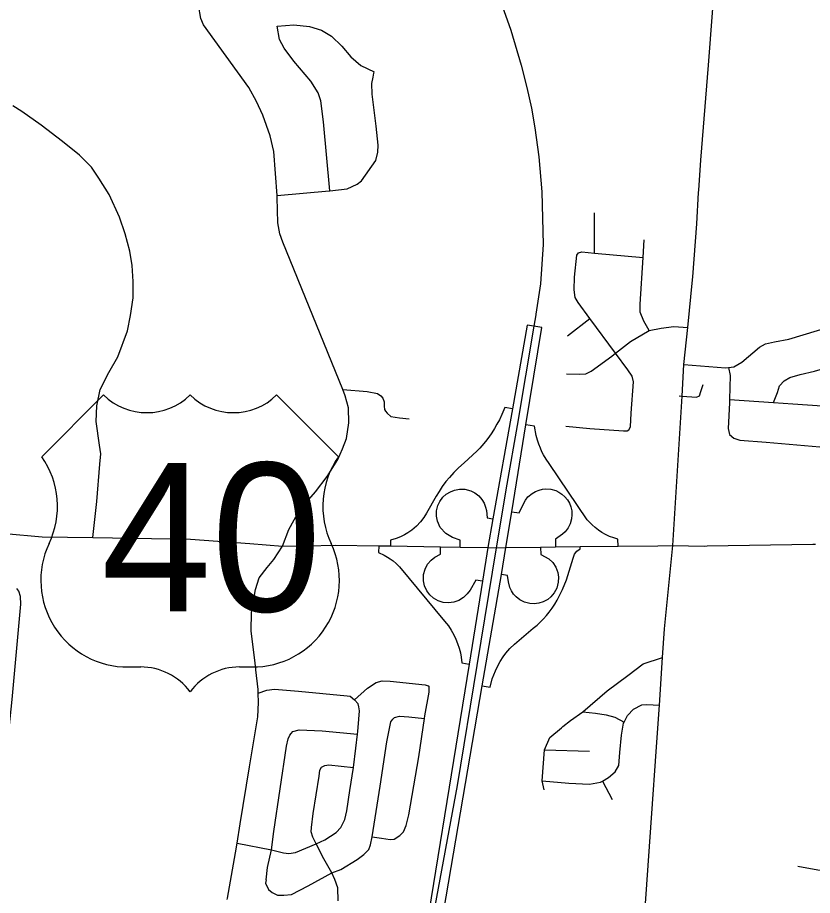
# Model space of a CAD drawing. Extents: x 1755200 to 1902939, y 644115 to 788070.
# Drawn here: x 1867463 to 1874924, y 708847 to 717084 of the extents above; entities that cross this region are included whole.
import ezdxf

# ---------------------------------------------------------------- set-up
doc = ezdxf.new("R2010")
doc.units = 0
for name, color, linetype in [('GM_X_City_Street', 7, 'Continuous'), ('GM_X_County_Road', 7, 'Continuous'), ('GM_X_Interchange_Ramps', 7, 'Continuous'), ('GM_X_Interstate_Route', 7, 'Continuous'), ('GM_X_US_Route', 7, 'Continuous'), ('GM_X_US_Shield', 7, 'Continuous')]:
    doc.layers.add(name, color=color, linetype=linetype)

msp = doc.modelspace()

# ---------------------------------------------------------------- linework, layer by layer
at = {"layer": 'GM_X_City_Street'}
for points in [[(1873855.4, 715441.4), (1873856.6, 715465.3), (1873877.5, 715746), (1873947.1, 716636), (1874027.6, 717663.8), (1874052.7, 718012.5), (1874079.3, 718364.1), (1874101.5, 718723.3), (1874152.1, 719440.4), (1874175.5, 719788.6), (1874176.7, 719804.8)], [(1869951.3, 712125.6), (1870008.5, 712279.2), (1870109.4, 712461.1), (1870258.4, 712634.9), (1870369.2, 712778.7), (1870470.1, 712938.7), (1870512.6, 713038.7), (1870549.1, 713132.8), (1870571.9, 713281.1), (1870568.6, 713421.5), (1870539.1, 713535.9), (1870515, 713595.4), (1869953.8, 714976.6), (1869926.2, 715054.9), (1869906.7, 715157.2), (1869899.9, 715395.9), (1869898.6, 715413.4), (1869868, 715827.2), (1869834.7, 715975.7), (1869765.6, 716168.5), (1869706.2, 716295.2), (1869632.8, 716427.9), (1869209.4, 717017.4), (1869183.7, 717075.7), (1869162.3, 717200.1)], [(1869899.2, 717003.6), (1870055.2, 717014.4), (1870202.6, 717001.4), (1870315.6, 716965), (1870408.4, 716911), (1870506.3, 716814.8), (1870590.1, 716715), (1870686.3, 716634.9), (1870808.9, 716576.3)], [(1870393.4, 715457.3), (1870334.3, 716107.1), (1870310.3, 716301.9), (1870283.9, 716378.6), (1870216.3, 716488.2), (1870056.4, 716675.8), (1869965, 716795.8), (1869922.7, 716878.8), (1869899.2, 717003.6)], [(1870692.5, 715550.7), (1870826.1, 715744.4), (1870845.6, 715820.1), (1870848.9, 715886.2), (1870828.5, 716064.9), (1870790.6, 716364.2), (1870788.7, 716466.4), (1870799.9, 716526.4), (1870806.6, 716562.3), (1870808.9, 716576.3)], [(1868171, 712204.9), (1868208.5, 712542.3), (1868235.5, 712894.5), (1868243.4, 712990.6), (1868231.1, 713073), (1868201.5, 713294.1), (1868206.5, 713442.3), (1868239.5, 713594), (1868318.6, 713752.8), (1868403.5, 713901.4), (1868494.3, 714144.1), (1868523.1, 714287.9), (1868548.5, 714455.7), (1868547.5, 714606.1), (1868538.5, 714756.6), (1868517.3, 714893.3), (1868472.6, 715054.6), (1868419.8, 715212), (1868322.1, 715422.5), (1868227.3, 715576.7), (1868157.4, 715680.4), (1868045.8, 715792.9), (1867884.6, 715922.4), (1867683.8, 716074.8), (1867504.6, 716202.7), (1867417.8, 716256.6)], [(1869898.6, 715413.4), (1870389.2, 715456.8), (1870393.4, 715457.3), (1870557.2, 715477.4), (1870651.9, 715521.5), (1870692.5, 715550.7)], [(1872877.3, 714874.4), (1872877.1, 715250.7)], [(1873390.9, 714146.3), (1873342.8, 714235), (1873308.3, 714319.1), (1873306.8, 714394.3), (1873333.8, 714832.6), (1873344.1, 714998.3)], [(1873200.4, 713216.8), (1873216.6, 713242.7), (1873223.9, 713372.9), (1873244.9, 713665.3), (1873231.5, 713719.6), (1873192.1, 713778.1), (1873076.9, 713934), (1872835.1, 714261.3), (1872724.9, 714410.4), (1872697.4, 714456.8), (1872686.1, 714529.1), (1872691.4, 714647.3), (1872711.5, 714855.6), (1872727.7, 714877.4)], [(1872727.7, 714877.4), (1872759.7, 714885.1), (1872877.3, 714874.4), (1873333.8, 714832.6)], [(1873614.2, 712129.6), (1873700.3, 713532.9), (1873718.4, 713828.1), (1873753, 714174.9), (1873798.1, 714623.7), (1873800.4, 714652.7)], [(1872623.8, 714098.7), (1872835.1, 714261.3)], [(1873718.4, 713828.1), (1874109.6, 713798.7), (1874135.2, 713801.8), (1874185.6, 713807.9), (1874260, 713849.3), (1874427.3, 713991.8), (1874483.6, 714021.3), (1874567.7, 714042.5), (1874703.9, 714065.1), (1875106.8, 714189.3), (1875210, 714229.1), (1875243.3, 714241.9), (1875415.3, 714264.2), (1875523.3, 714263.1), (1875719, 714253)], [(1872616.2, 713742), (1872736, 713736.8), (1872796.1, 713742.2), (1872848.3, 713767.7), (1873041.5, 713906), (1873076.9, 713934), (1873216.8, 714044.5), (1873390.9, 714146.3), (1873505.1, 714170.4), (1873622.3, 714183.9), (1873753, 714174.9)], [(1874559.8, 713471.6), (1874594.9, 713567.1), (1874615.4, 713627.1), (1874659.9, 713676.7), (1874712.2, 713706.2), (1874808.4, 713735.3), (1874942.6, 713766), (1875406.1, 713900.5)], [(1874135.2, 713801.8), (1874150.8, 713726.1), (1874145, 713499.6), (1874144.2, 713467.6), (1874133.8, 713227.1), (1874145.2, 713172.9), (1874184.8, 713138.4), (1874242.5, 713117.8), (1874490.2, 713101.2), (1875354.7, 713024), (1875886.1, 712983.3), (1876111.6, 712966), (1876131.6, 712969.8), (1876145.7, 712981.7)], [(1873673.7, 713534.9), (1873700.3, 713532.9), (1873835, 713522.9), (1873863.1, 713534.6), (1873877.5, 713576.6), (1873898.2, 713640.5)], [(1870515, 713595.4), (1870743.9, 713575), (1870841.7, 713556), (1870873.4, 713533.6), (1870891.2, 713511.3), (1870904.8, 713477.1), (1870904.4, 713437), (1870908.1, 713406.9), (1870917.9, 713390.8), (1870931.7, 713370.6), (1870965.4, 713340.2), (1871047.2, 713327.3), (1871139, 713320.4)], [(1874145, 713499.6), (1874559.8, 713471.6), (1874741.7, 713459.4), (1875380.7, 713416.6), (1875584.4, 713400.5), (1875650.5, 713413.8), (1875699.8, 713442.1)], [(1872609.1, 713249), (1872834.8, 713228.6), (1873150.3, 713205.3), (1873186.2, 713204.9), (1873200.4, 713216.8)], [(1869699.1, 710964.1), (1869698.6, 710968.8), (1869692, 711025.3), (1869655.4, 711328.3), (1869658.3, 711502.8), (1869695.4, 711717.2), (1869730, 711827.3), (1869804.5, 711923.2), (1869869, 711999.1), (1869951.3, 712125.6)], [(1873835.7, 707682.1), (1873837.7, 707802.8), (1873831.6, 707883.3), (1873811.5, 707949.7), (1873779.3, 708018.1), (1873674.7, 708185.1), (1873594.1, 708412.8), (1873566.3, 708455), (1873526.4, 708495.3), (1873390.8, 708604.3), (1873371, 708636.5), (1873357.2, 708678.7), (1873357.7, 708771), (1873407.2, 709482.7), (1873467.5, 710328.8), (1873487.5, 710631.9), (1873516.9, 711079.4), (1873534.6, 711349.3), (1873614.2, 712129.6)], [(1867229.9, 709771.5), (1867299.3, 709846.3), (1867326.5, 709907.9), (1867344.3, 709993.7), (1867356.8, 710121.8), (1867385.4, 710412.9), (1867412, 710684.2), (1867493.9, 711578.5), (1867491.3, 711650.7), (1867476.4, 711703.1), (1867454.9, 711727.6)], [(1872580.5, 710431.2), (1872581, 710431.7), (1872652, 710488.4), (1872769.7, 710571.1), (1872998.2, 710767.1), (1873192.4, 710910.7), (1873336, 711020.5), (1873516.9, 711079.4)], [(1869431.6, 708808.3), (1869433.9, 708820.9), (1869509, 709245.3), (1869523.4, 709336.1), (1869552.3, 709517.8), (1869639.1, 710052.9), (1869717.5, 710521.8), (1869724.1, 710656.2), (1869721.7, 710745.6), (1869720.7, 710778.5), (1869699.1, 710964.1)], [(1870624.7, 710682.9), (1870746.6, 710792.6), (1870829.5, 710845), (1870885.7, 710861.9), (1870961.5, 710856.4), (1871290.1, 710821.6), (1871317.9, 710813), (1871327.6, 710800.8)], [(1869721.7, 710745.6), (1869802.1, 710771.9), (1869874.1, 710782.4), (1870101.3, 710763.7), (1870557.5, 710720.3), (1870585.4, 710717.8), (1870624.7, 710682.9)], [(1870792.5, 709396.8), (1870880.1, 709385), (1870959.6, 709371.4), (1870999.6, 709374.6), (1871050.2, 709407.6), (1871084.8, 709445), (1871111.9, 709502.5), (1871135.9, 709602.3), (1871228.7, 710147.5), (1871282.7, 710507.2), (1871286.3, 710531.1), (1871326.7, 710754.7), (1871327.1, 710772.7), (1871327.6, 710800.8)], [(1870264.8, 709331.2), (1870348.8, 709367.8), (1870453.9, 709437.8), (1870498.8, 709485), (1870536.2, 709558.4), (1870553.8, 709640.2), (1870581.6, 709830), (1870617.3, 710048.2), (1870637.5, 710229.7), (1870653.6, 710361.3), (1870656.6, 710385.7), (1870666.9, 710501.7), (1870672.4, 710577.7), (1870667.2, 710615.9), (1870659.8, 710644.1), (1870624.7, 710682.9)], [(1872387.4, 709923.4), (1872638.9, 709900.8), (1872830.7, 709890.8), (1872934.8, 709909.7), (1872953.6, 709920.4), (1873011.2, 709953.1), (1873071.7, 710006.6), (1873106.3, 710066.4), (1873117.5, 710186.5), (1873131.2, 710350.8), (1873150.3, 710462.9), (1873156, 710474), (1873187, 710534.6), (1873245.5, 710594.2), (1873323.9, 710635.5), (1873369.9, 710639), (1873487.5, 710631.9)], [(1872769.7, 710571.1), (1872887.4, 710555.8), (1872989.2, 710542.7), (1873068.9, 710519.8), (1873156, 710474)], [(1870792.5, 709396.8), (1870867.9, 709872.3), (1870930.1, 710287.9), (1870956.9, 710427.6), (1870967.8, 710475.5), (1870984.3, 710501.2), (1871002.6, 710516.8), (1871046.7, 710527.9), (1871136.4, 710524.1), (1871282.7, 710507.2)], [(1872407.1, 709838.1), (1872387.4, 709923.4), (1872410.3, 710213.9), (1872457.8, 710328), (1872567.5, 710420.9), (1872580.5, 710431.2)], [(1869796.3, 708992.3), (1869810.6, 709108.3), (1869848, 709273.8), (1869869.3, 709445.8), (1869987.1, 710247), (1870004.5, 710316.8), (1870019.2, 710350.6), (1870031.5, 710366.4), (1870047.8, 710386)], [(1870047.8, 710386), (1870106, 710400.9), (1870323.4, 710392.4), (1870653.6, 710361.3)], [(1872410.3, 710213.9), (1872831.9, 710201.5)], [(1870473, 708795.6), (1870467.9, 708917.1), (1870442.7, 708997.8), (1870414.1, 709057.7), (1870338.6, 709189.7), (1870264.8, 709331.2), (1870233.6, 709392.8), (1870220.5, 709444.9), (1870221.3, 709482.7), (1870238.8, 709615), (1870294.3, 709967.4), (1870301.3, 710022.1), (1870315.2, 710049), (1870348.1, 710066.4), (1870383.7, 710071.6), (1870617.3, 710048.2)], [(1872953.6, 709920.4), (1873043, 709746.2)], [(1869523.4, 709336.1), (1869848, 709273.8), (1869959.1, 709245.5), (1870008.9, 709240.5), (1870072.9, 709249.2), (1870264.8, 709331.2)], [(1869796.3, 708992.3), (1869791.7, 708962.4), (1869818.4, 708903.7), (1869851.8, 708874.9), (1869903.2, 708849.8), (1869963.1, 708850.6), (1870033, 708855.2), (1870190.4, 708936.1), (1870414.1, 709057.7), (1870498.9, 709090.2), (1870650.5, 709185.3), (1870713.3, 709232.1), (1870760.1, 709277.3), (1870774.9, 709321), (1870792.5, 709396.8)], [(1874787.3, 709122.6), (1874974.8, 709086.6), (1875004.8, 709084.3), (1875104.8, 709093.3), (1875200.7, 709090.2), (1875301.7, 709076.7), (1875320.2, 709074.2)]]:
    msp.add_lwpolyline(points, dxfattribs=at)
at = {"layer": 'GM_X_County_Road'}
msp.add_lwpolyline([(1873800.4, 714652.7), (1873839.9, 715148.3), (1873855.4, 715441.4)], dxfattribs=at)
at = {"layer": 'GM_X_Interchange_Ramps'}
for points in [[(1872308.9, 714188.8), (1872246.8, 714198.6), (1872108, 713413.2), (1871925.5, 712381.1), (1871877.6, 712110.6), (1871826.5, 711795.3), (1871700.6, 711017.6), (1871197.7, 707920)], [(1871329.3, 707918.3), (1871825.1, 710813.3), (1872004.1, 711858.9), (1872047.2, 712110.6), (1872047.6, 712112.9), (1872102, 712446.2), (1872235, 713261.7), (1872384.3, 714177), (1872308.9, 714188.8)], [(1872108, 713413.2), (1872035.3, 713424.6), (1872008, 713358.5), (1871985.5, 713310.5), (1871963.2, 713267.7), (1871940.2, 713227.9), (1871914.8, 713187.7), (1871885.3, 713145.4), (1871855.2, 713106), (1871821.6, 713065.8), (1871802.4, 713044.5), (1871773.5, 713014.3), (1871656.3, 712906.3), (1871601.5, 712858.5), (1871557.1, 712814.7), (1871516.3, 712769.8), (1871483.8, 712730.1), (1871449.8, 712684.3), (1871419.2, 712638.2), (1871392.8, 712593.9), (1871303.1, 712435.2), (1871276.3, 712392.4), (1871244.8, 712351.6), (1871208.5, 712313.1), (1871164.1, 712275.2), (1871126.7, 712249.1), (1871093.7, 712229.9), (1871056.2, 712211.7), (1871015.3, 712195.9), (1870965.1, 712181), (1870963.7, 712126)], [(1873100.9, 712125.5), (1873099, 712189.6), (1873059.1, 712201.4), (1873019.4, 712216.3), (1872982, 712233.7), (1872948.4, 712252.6), (1872915.6, 712274.2), (1872884.8, 712297.9), (1872855.9, 712323.6), (1872832.1, 712347.9), (1872811.2, 712372.1), (1872453.9, 712899.3), (1872425.5, 712940.1), (1872401.3, 712980.4), (1872385.7, 713010.1), (1872370.4, 713043), (1872355.5, 713080.2), (1872342.5, 713118.9), (1872330.8, 713162.3), (1872313.8, 713249.3), (1872235, 713261.7)], [(1871616.8, 712115), (1871618.5, 712179.3), (1871546.1, 712206.1), (1871482.4, 712242.8), (1871428.3, 712300.3), (1871404.7, 712357.2), (1871395.5, 712406.8), (1871396.7, 712454.5), (1871409.3, 712505.9), (1871426, 712541.7), (1871456.4, 712583.3), (1871486.6, 712611.1), (1871525.4, 712635.4), (1871565.7, 712651), (1871612.6, 712659.4), (1871662.9, 712657.8), (1871717.9, 712643.2), (1871754.3, 712624.9), (1871792.2, 712595.8), (1871822, 712561.6), (1871842.9, 712526.3), (1871856.8, 712489.9), (1871863.7, 712457.8), (1871870.7, 712389.6), (1871925.5, 712381.1)], [(1872102, 712446.2), (1872171.4, 712435.4), (1872192.6, 712485.2), (1872230.5, 712556.8), (1872253.6, 712585.6), (1872292.6, 712619), (1872325.1, 712637.8), (1872359.5, 712651.1), (1872390.8, 712658.2), (1872422.8, 712661.1), (1872469.2, 712657.6), (1872514.2, 712645.1), (1872544.7, 712630.8), (1872571.4, 712613.5), (1872600.1, 712588.2), (1872625, 712557.9), (1872642.3, 712528.6), (1872656.8, 712492), (1872665, 712455.2), (1872667.3, 712419.4), (1872663.6, 712380), (1872650.7, 712334.3), (1872631.1, 712295.4), (1872603.4, 712259.1), (1872578.3, 712235.7), (1872511.7, 712189.8), (1872513.8, 712117.2)], [(1870853.6, 712127.8), (1870851.9, 712063.3), (1870904.9, 712039.4), (1870936.5, 712021.9), (1870960.7, 712006.4), (1870987.4, 711986.5), (1871016.6, 711961.1), (1871047.3, 711929.1), (1871471.7, 711419.4), (1871506.6, 711375), (1871533.5, 711334.7), (1871557.9, 711291.8), (1871577.5, 711251), (1871593.7, 711210.8), (1871608, 711167.1), (1871619.2, 711123.4), (1871626.8, 711083.6), (1871633.1, 711029), (1871700.6, 711017.6)], [(1871826.5, 711795.3), (1871765.3, 711804.4), (1871712.7, 711712.3), (1871682.5, 711676.2), (1871649.6, 711643.8), (1871604.7, 711615.3), (1871556.6, 711598.3), (1871507.2, 711592.2), (1871459.2, 711596.5), (1871409.6, 711612.2), (1871368.5, 711635.7), (1871332.6, 711667.6), (1871305.2, 711704.2), (1871283.8, 711750.5), (1871273.2, 711798.7), (1871274.5, 711859.4), (1871287.8, 711908.9), (1871311.5, 711954), (1871344.5, 711992.8), (1871379.8, 712020.2), (1871432.7, 712049.2), (1871434.5, 712118)], [(1871825.1, 710813.3), (1871898.7, 710800.9), (1871919.5, 710878), (1871932.6, 710916.8), (1871947.7, 710954.4), (1871967.3, 710995.8), (1871992.3, 711040.5), (1872021.3, 711084.7), (1872047.7, 711119.7), (1872084.9, 711162.4), (1872129, 711205.4), (1872150.8, 711224.1), (1872302.4, 711353.6), (1872338.9, 711383.8), (1872371.4, 711413.6), (1872400.3, 711442.8), (1872426.9, 711472.3), (1872453.8, 711505), (1872481.8, 711542.6), (1872506.2, 711579.2), (1872529.6, 711618.4), (1872579.6, 711717.5), (1872614.5, 711807.6), (1872677.2, 712012.7), (1872690.8, 712048.1), (1872712.4, 712075.8), (1872745.5, 712098.8), (1872744.9, 712120.5)], [(1872372.7, 712115.2), (1872374.8, 712045.1), (1872451.3, 712005.3), (1872485.9, 711970.5), (1872515, 711926.8), (1872533.8, 711877.4), (1872540.7, 711833.2), (1872539, 711787.2), (1872524.1, 711731), (1872501, 711687.2), (1872469.5, 711649.6), (1872439, 711624.6), (1872395.8, 711601.2), (1872355.9, 711588.6), (1872312.8, 711583.3), (1872270.5, 711585.8), (1872222.1, 711598.4), (1872176.9, 711621.3), (1872142.5, 711648.6), (1872119.3, 711674.3), (1872098.4, 711706.3), (1872085, 711735.5), (1872071.8, 711788), (1872063.3, 711850.2), (1872004.1, 711858.9)]]:
    msp.add_lwpolyline(points, dxfattribs=at)
at = {"layer": 'GM_X_Interstate_Route'}
for points in [[(1871943.5, 717376.7), (1871960.9, 717339), (1872094, 716965.3), (1872191.2, 716637.7), (1872242.4, 716427.8), (1872288.4, 716233.3), (1872319.1, 716049), (1872354.9, 715777.7), (1872385.6, 715450.1), (1872395.9, 714953.5), (1872370.6, 714586.2), (1872358.5, 714504.8)], [(1872358.5, 714504.8), (1872328.2, 714300.4), (1872327.1, 714293.9)], [(1872327.1, 714293.9), (1872308.9, 714188.8)], [(1872308.9, 714188.8), (1872153.7, 713257.7), (1872054.5, 712706.8), (1871954, 712109.3)], [(1871954, 712109.3), (1871775.5, 711003.4), (1871590.5, 709876.8), (1871364.3, 708663), (1871267.9, 707920), (1871154.9, 707288), (1871041.8, 706852.9), (1870885.2, 706444.1), (1870693.9, 706026.4), (1870376.5, 705506.6), (1870176.4, 705221.7), (1869904.7, 704895.4), (1869643.9, 704615.5)]]:
    msp.add_lwpolyline(points, dxfattribs=at)
at = {"layer": 'GM_X_US_Route'}
for points in [[(1865163.6, 712350.1), (1865541.7, 712334.5), (1866995.8, 712273.5), (1867693.4, 712212.6), (1868171, 712204.9), (1869087.2, 712190.3), (1869644.1, 712148.6)], [(1869644.1, 712148.6), (1869951.3, 712125.6), (1870176.9, 712128.7)], [(1870176.9, 712128.7), (1870445.8, 712132.4), (1870853.6, 712127.8), (1870963.7, 712126), (1871434.5, 712118), (1871616.8, 712115), (1871877.6, 712110.6), (1871954, 712109.3)], [(1873935.6, 712125.8), (1874926.5, 712143.1), (1874953.4, 712143.5)], [(1871954, 712109.3), (1872047.2, 712110.6), (1872372.7, 712115.2), (1872513.8, 712117.2), (1872744.9, 712120.5), (1873100.9, 712125.5), (1873474.2, 712128.5)], [(1873474.2, 712128.5), (1873614.2, 712129.6), (1873906.7, 712125.3), (1873935.6, 712125.8)]]:
    msp.add_lwpolyline(points, dxfattribs=at)
at = {"layer": 'GM_X_US_Shield'}
for p, q in [((1868270.7, 713542.9), (1867690.6, 712962.8)), ((1870475, 712962.8), (1869894.9, 713542.9)), ((1868502.7, 710990.5), (1868618.7, 710990.5)), ((1869546.9, 710990.5), (1869662.9, 710990.5))]:
    msp.add_line(p, q, dxfattribs=at)
for centre, radius, start, end in [((1868676.7, 713957.1), 580.1, 225.573, 314.427), ((1869488.8, 713957.1), 580.1, 225.573, 314.427), ((1867025.4, 712497), 812.1, 334.54712, 35.00093), ((1871140.2, 712497), 812.1, 144.99907, 205.45288), ((1868493.7, 711802.6), 812.1, 154.83192, 270.63826), ((1869671.9, 711802.6), 812.1, 269.36174, 25.16808), ((1868618.7, 710410.4), 580.1, 36.8699, 90), ((1869546.9, 710410.4), 580.1, 90, 143.1301)]:
    msp.add_arc(centre, radius, start, end, dxfattribs=at)

# ---------------------------------------------------------------- texts
msp.add_text('40', height=1392.19, dxfattribs=at).set_placement((1868246.5, 711512.6))

doc.saveas('drawing.dxf')
